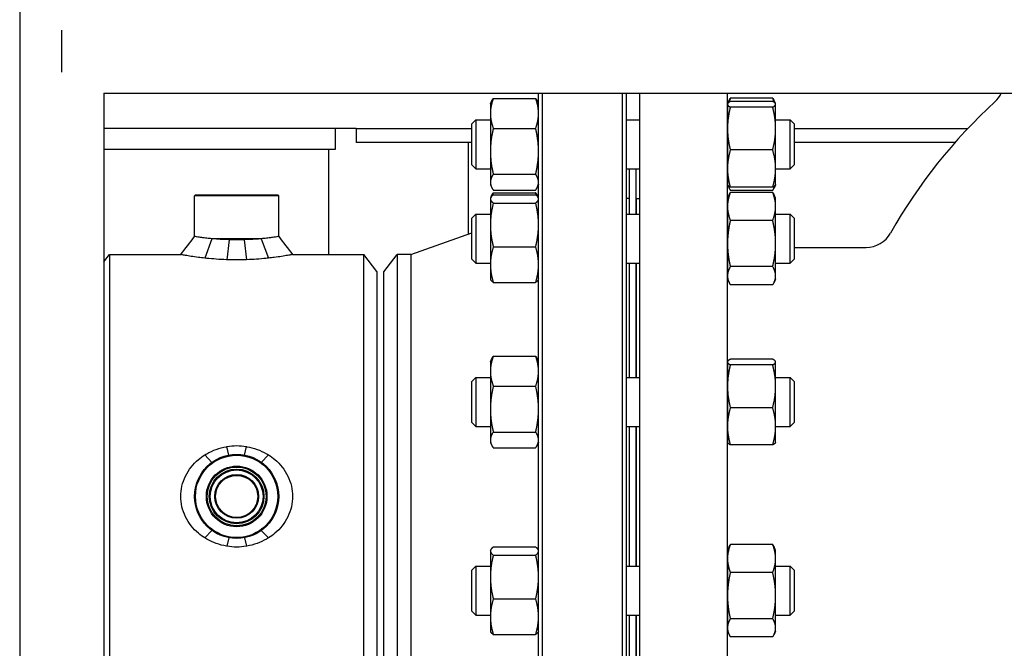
# Model space of a CAD drawing. Header units: inches. Extents: x 24 to 1128, y -58 to 748.
# Tile 585 of 656: x 905 to 922, y 343 to 354. Entities that reach past the tile are written whole.
import ezdxf

# ---------------------------------------------------------------- set-up
doc = ezdxf.new("R2010")
doc.units = ezdxf.units.IN
doc.header["$LTSCALE"] = 32
doc.header["$MEASUREMENT"] = 0
doc.layers.add('Visible (ANSI)', color=7, linetype='Continuous', lineweight=30)

msp = doc.modelspace()

# ---------------------------------------------------------------- linework, layer by layer
at = {"layer": 'Visible (ANSI)'}
for p, q in [((904.56584, 369.85867), (904.56584, 334.10867)), ((905.31584, 352.98367), (905.31584, 353.73367)), ((906.06584, 352.60867), (906.06584, 334.10867)), ((906.06584, 352.60867), (940.56584, 352.60867)), ((913.01371, 352.51712), (913.76897, 352.51712)), ((913.82084, 338.10867), (913.82084, 352.60867)), ((913.88334, 352.60867), (913.88334, 338.10867)), ((915.31834, 338.10867), (915.31834, 352.60867)), ((915.38084, 352.60867), (915.38084, 338.10867)), ((915.62584, 338.10867), (915.62584, 352.60867)), ((917.18584, 352.60867), (917.18584, 338.10867)), ((917.99797, 352.5238), (917.24271, 352.5238)), ((912.96184, 352.41869), (912.98319, 352.46447)), ((912.96184, 352.41869), (912.96184, 352.24988)), ((913.82084, 352.41869), (913.79949, 352.46447)), ((917.19084, 352.41869), (917.19333, 352.42402)), ((917.19084, 352.41869), (917.19084, 352.41339)), ((917.19084, 352.41339), (917.19084, 351.98111)), ((917.19333, 352.42402), (917.21991, 352.48103)), ((917.99797, 352.46368), (917.24271, 352.46368)), ((917.99797, 352.36311), (917.24271, 352.36311)), ((918.04735, 352.42402), (918.02077, 352.48103)), ((918.04984, 352.41869), (918.04735, 352.42402)), ((918.04984, 352.41339), (918.04984, 352.41869)), ((918.04984, 351.98111), (918.04984, 352.41339)), ((912.63084, 352.06427), (912.70376, 352.13719)), ((912.70376, 352.13719), (912.70376, 351.26219)), ((912.70376, 352.13719), (912.96184, 352.13719)), ((912.96184, 352.24988), (912.96184, 351.57392)), ((915.38084, 352.13719), (915.62584, 352.13719)), ((917.18584, 352.13719), (917.19084, 352.13719)), ((918.04984, 352.13719), (918.30792, 352.13719)), ((918.30792, 351.26219), (918.30792, 352.13719)), ((918.38084, 352.06427), (918.30792, 352.13719)), ((910.19084, 351.98367), (906.06584, 351.98367)), ((910.19084, 351.98367), (910.19084, 351.60867)), ((910.56584, 351.98367), (910.19084, 351.98367)), ((910.56584, 351.98367), (910.56584, 351.73367)), ((910.56584, 351.98367), (912.63084, 351.98367)), ((912.63084, 351.3351), (912.63084, 352.06427)), ((913.01371, 351.98264), (913.76897, 351.98264)), ((917.19084, 351.98111), (917.19084, 351.26741)), ((918.04984, 351.26741), (918.04984, 351.98111)), ((918.38084, 352.06427), (918.38084, 351.3351)), ((918.38084, 351.98367), (921.47864, 351.98367)), ((912.63084, 351.73367), (910.56584, 351.73367)), ((912.56584, 351.73367), (912.56584, 350.10031)), ((921.25033, 351.73367), (918.38084, 351.73367)), ((910.19084, 351.60867), (906.06584, 351.60867)), ((910.07584, 351.60867), (910.07584, 349.73367)), ((912.96184, 351.57392), (912.96184, 351.02373)), ((917.99797, 351.59912), (917.24271, 351.59912)), ((912.63084, 351.3351), (912.70376, 351.26219)), ((912.70376, 351.26219), (912.96184, 351.26219)), ((915.38084, 351.26219), (915.62584, 351.26219)), ((915.44084, 350.45486), (915.44084, 351.26219)), ((915.56084, 350.45486), (915.56084, 351.26219)), ((917.18584, 351.26219), (917.19084, 351.26219)), ((917.19084, 351.26741), (917.19084, 350.98069)), ((918.04984, 350.98069), (918.04984, 351.26741)), ((918.04984, 351.26219), (918.30792, 351.26219)), ((918.38084, 351.3351), (918.30792, 351.26219)), ((913.01371, 351.16521), (913.76897, 351.16521)), ((912.96184, 351.02373), (912.96184, 350.98069)), ((912.96184, 350.98069), (912.98319, 350.9349)), ((913.82084, 350.98069), (913.79949, 350.9349)), ((917.19084, 350.98069), (917.19333, 350.97535)), ((917.19333, 350.97535), (917.21991, 350.91835)), ((917.99797, 350.9357), (917.24271, 350.9357)), ((918.04735, 350.97535), (918.02077, 350.91835)), ((918.04984, 350.98069), (918.04735, 350.97535)), ((907.70146, 350.79617), (907.68584, 350.78054)), ((909.18584, 350.78054), (907.68584, 350.78054)), ((907.68584, 350.05491), (907.68584, 350.78054)), ((907.70146, 350.79617), (909.17021, 350.79617)), ((909.17021, 350.79617), (909.18584, 350.78054)), ((909.18584, 350.05491), (909.18584, 350.78054)), ((912.96184, 350.73636), (912.96709, 350.74762)), ((912.96184, 350.73636), (912.96184, 350.72528)), ((912.96709, 350.74762), (912.98319, 350.78215)), ((913.01371, 350.88226), (913.76897, 350.88226)), ((913.01371, 350.83479), (913.76897, 350.83479)), ((913.01371, 350.79789), (913.76897, 350.79789)), ((913.81549, 350.74782), (913.79949, 350.78215)), ((913.82084, 350.73636), (913.81559, 350.74762)), ((915.44084, 350.73117), (915.38084, 350.73117)), ((915.56584, 350.45486), (915.56584, 350.73117)), ((915.56584, 350.73117), (915.62584, 350.73117)), ((917.19084, 350.73636), (917.21991, 350.7987)), ((917.19084, 350.73636), (917.19084, 350.5919)), ((917.99797, 350.87557), (917.24271, 350.87557)), ((917.99797, 350.84148), (917.24271, 350.84148)), ((918.04984, 350.73636), (918.02077, 350.7987)), ((918.04984, 350.5919), (918.04984, 350.73636)), ((912.96184, 350.72528), (912.96184, 350.26241)), ((913.01371, 350.65267), (913.76897, 350.65267)), ((915.56084, 350.61117), (915.56584, 350.61117)), ((917.19084, 350.5919), (917.19084, 349.93027)), ((918.04984, 349.93027), (918.04984, 350.5919)), ((912.63084, 350.38195), (912.70376, 350.45486)), ((912.63084, 349.65278), (912.63084, 350.38195)), ((912.70376, 350.45486), (912.70376, 349.57986)), ((912.70376, 350.45486), (912.96184, 350.45486)), ((915.38084, 350.45486), (915.62584, 350.45486)), ((917.18584, 350.45486), (917.19084, 350.45486)), ((918.04984, 350.45486), (918.30792, 350.45486)), ((918.30792, 349.57986), (918.30792, 350.45486)), ((918.38084, 350.38195), (918.30792, 350.45486)), ((918.38084, 350.38195), (918.38084, 349.65278)), ((912.96184, 350.26241), (912.96184, 349.55449)), ((917.99797, 350.34233), (917.24271, 350.34233)), ((911.54084, 349.73617), (912.63084, 350.12341)), ((907.99601, 350.01492), (907.8686, 349.66957)), ((908.87567, 350.01492), (907.99601, 350.01492)), ((908.2995, 349.99851), (908.25816, 349.64141)), ((908.57217, 349.99851), (908.61352, 349.64141)), ((908.87567, 350.01492), (909.00308, 349.66957)), ((913.01371, 349.87214), (913.76897, 349.87214)), ((917.19084, 349.93027), (917.19084, 349.35573)), ((918.04984, 349.35573), (918.04984, 349.93027)), ((918.38084, 349.86117), (919.66408, 349.86117)), ((906.06584, 349.60109), (906.16757, 349.73367)), ((906.16757, 349.73367), (906.16757, 341.10867)), ((906.16757, 349.73367), (907.43871, 349.73367)), ((909.43297, 349.73367), (910.70411, 349.73367)), ((910.70411, 341.10867), (910.70411, 349.73367)), ((910.93584, 349.43167), (910.70411, 349.73367)), ((911.06084, 349.42367), (911.30063, 349.73617)), ((911.30063, 349.73617), (911.30063, 341.10617)), ((911.54084, 349.73617), (911.30063, 349.73617)), ((911.54084, 349.73617), (911.54084, 341.10617)), ((912.63084, 349.65278), (912.70376, 349.57986)), ((912.70376, 349.57986), (912.96184, 349.57986)), ((912.96184, 349.55449), (912.96184, 349.29836)), ((915.38084, 349.57986), (915.62584, 349.57986)), ((915.44084, 347.54099), (915.44084, 349.57986)), ((915.56084, 347.54099), (915.56084, 349.57986)), ((915.56584, 347.54099), (915.56584, 349.57986)), ((917.18584, 349.57986), (917.19084, 349.57986)), ((917.99797, 349.51821), (917.24271, 349.51821)), ((918.04984, 349.57986), (918.30792, 349.57986)), ((918.38084, 349.65278), (918.30792, 349.57986)), ((910.93584, 349.43167), (910.93584, 341.41067)), ((911.06084, 341.41867), (911.06084, 349.42367)), ((917.19084, 349.35573), (917.19084, 349.29836)), ((918.04984, 349.29836), (918.04984, 349.35573)), ((912.96184, 349.29836), (912.96709, 349.28711)), ((913.01371, 349.23684), (913.76897, 349.23684)), ((913.82084, 349.29836), (913.81559, 349.28711)), ((917.19084, 349.29836), (917.21991, 349.23602)), ((917.99797, 349.19325), (917.24271, 349.19325)), ((918.04984, 349.29836), (918.02077, 349.23602)), ((912.96184, 347.82249), (912.98319, 347.86828)), ((912.96184, 347.82249), (912.96184, 347.65368)), ((913.01371, 347.92092), (913.76897, 347.92092)), ((913.82084, 347.82249), (913.79949, 347.86828)), ((917.19084, 347.82249), (917.19333, 347.82783)), ((917.19084, 347.82249), (917.19084, 347.8172)), ((917.19084, 347.8172), (917.19084, 347.38492)), ((917.99797, 347.86748), (917.24271, 347.86748)), ((917.99797, 347.76692), (917.24271, 347.76692)), ((918.04984, 347.82249), (918.04735, 347.82783)), ((918.04984, 347.8172), (918.04984, 347.82249)), ((918.04984, 347.38492), (918.04984, 347.8172)), ((912.96184, 347.65368), (912.96184, 346.97773)), ((912.63084, 347.46808), (912.70376, 347.54099)), ((912.63084, 346.73891), (912.63084, 347.46808)), ((912.70376, 347.54099), (912.70376, 346.66599)), ((912.70376, 347.54099), (912.96184, 347.54099)), ((915.38084, 347.54099), (915.62584, 347.54099)), ((917.18584, 347.54099), (917.19084, 347.54099)), ((918.04984, 347.54099), (918.30792, 347.54099)), ((918.30792, 346.66599), (918.30792, 347.54099)), ((918.38084, 347.46808), (918.30792, 347.54099)), ((918.38084, 347.46808), (918.38084, 346.73891)), ((913.01371, 347.38644), (913.76897, 347.38644)), ((917.19084, 347.38492), (917.19084, 346.67122)), ((918.04984, 346.67122), (918.04984, 347.38492)), ((912.96184, 346.97773), (912.96184, 346.42754)), ((917.99797, 347.00293), (917.24271, 347.00293)), ((912.63084, 346.73891), (912.70376, 346.66599)), ((918.38084, 346.73891), (918.30792, 346.66599)), ((912.70376, 346.66599), (912.96184, 346.66599)), ((913.01371, 346.56901), (913.76897, 346.56901)), ((915.38084, 346.66599), (915.62584, 346.66599)), ((915.44084, 344.17635), (915.44084, 346.66599)), ((915.56084, 344.17635), (915.56084, 346.66599)), ((915.56584, 344.17635), (915.56584, 346.66599)), ((917.18584, 346.66599), (917.19084, 346.66599)), ((917.19084, 346.67122), (917.19084, 346.38449)), ((918.04984, 346.38449), (918.04984, 346.67122)), ((918.04984, 346.66599), (918.30792, 346.66599)), ((912.96184, 346.42754), (912.96184, 346.38449)), ((912.96184, 346.38449), (912.98319, 346.33871)), ((913.82084, 346.38449), (913.79949, 346.33871)), ((917.19084, 346.38449), (917.19333, 346.37916)), ((918.04984, 346.38449), (918.04735, 346.37916)), ((908.29563, 346.15795), (908.25816, 346.30842)), ((908.57605, 346.15795), (908.61352, 346.30842)), ((913.01371, 346.28606), (913.76897, 346.28606)), ((917.99797, 346.3395), (917.24271, 346.3395)), ((907.99601, 346.02867), (907.86888, 346.16214)), ((908.87567, 346.02867), (909.0028, 346.16214)), ((907.99601, 344.81367), (907.8686, 344.68038)), ((908.87567, 344.81367), (909.00308, 344.68038)), ((908.29554, 344.68441), (908.25816, 344.53392)), ((908.57614, 344.68441), (908.61352, 344.53392)), ((912.96184, 344.45785), (912.96709, 344.4691)), ((912.96184, 344.45785), (912.96184, 344.44676)), ((912.96184, 344.44676), (912.96184, 343.98389)), ((913.01371, 344.51937), (913.76897, 344.51937)), ((913.82084, 344.45785), (913.81559, 344.4691)), ((917.19084, 344.45785), (917.21991, 344.52019)), ((917.19084, 344.45785), (917.19084, 344.31339)), ((917.99797, 344.56296), (917.24271, 344.56296)), ((918.04984, 344.45785), (918.02077, 344.52019)), ((918.04984, 344.31339), (918.04984, 344.45785)), ((913.01371, 344.37415), (913.76897, 344.37415)), ((917.19084, 344.31339), (917.19084, 343.65175)), ((918.04984, 343.65175), (918.04984, 344.31339)), ((912.63084, 344.10343), (912.70376, 344.17635)), ((912.63084, 343.37426), (912.63084, 344.10343)), ((912.70376, 344.17635), (912.70376, 343.30135)), ((912.70376, 344.17635), (912.96184, 344.17635)), ((915.38084, 344.17635), (915.62584, 344.17635)), ((917.18584, 344.17635), (917.19084, 344.17635)), ((917.99797, 344.06381), (917.24271, 344.06381)), ((918.04984, 344.17635), (918.30792, 344.17635)), ((918.30792, 343.30135), (918.30792, 344.17635)), ((918.38084, 344.10343), (918.30792, 344.17635)), ((918.38084, 344.10343), (918.38084, 343.37426)), ((912.96184, 343.98389), (912.96184, 343.27597)), ((913.01371, 343.59363), (913.76897, 343.59363)), ((917.19084, 343.65175), (917.19084, 343.07721)), ((918.04984, 343.07721), (918.04984, 343.65175)), ((912.63084, 343.37426), (912.70376, 343.30135)), ((918.38084, 343.37426), (918.30792, 343.30135)), ((912.70376, 343.30135), (912.96184, 343.30135)), ((912.96184, 343.27597), (912.96184, 343.01985)), ((915.38084, 343.30135), (915.62584, 343.30135)), ((915.44084, 341.26248), (915.44084, 343.30135)), ((915.56084, 341.26248), (915.56084, 343.30135)), ((915.56584, 341.26248), (915.56584, 343.30135)), ((917.18584, 343.30135), (917.19084, 343.30135)), ((917.99797, 343.23969), (917.24271, 343.23969)), ((918.04984, 343.30135), (918.30792, 343.30135)), ((912.96184, 343.01985), (912.96709, 343.00859)), ((913.82084, 343.01985), (913.81559, 343.00859)), ((917.19084, 343.07721), (917.19084, 343.01985)), ((917.19084, 343.01985), (917.21991, 342.95751)), ((918.04984, 343.01985), (918.02077, 342.95751)), ((918.04984, 343.01985), (918.04984, 343.07721)), ((913.01371, 342.95832), (913.76897, 342.95832)), ((917.99797, 342.91473), (917.24271, 342.91473))]:
    msp.add_line(p, q, dxfattribs=at)
for radius in [0.75, 0.73438, 0.54063, 0.52432, 0.48748, 0.47117, 0.39063, 0.375]:
    msp.add_circle((908.43584, 345.42117), radius, dxfattribs=at)
for centre, radius, start, end in [((921.62584, 352.82956), 0.5, 312.497008, 333.782643), ((928.41366, 345.42117), 9.54783, 132.497008, 150.551), ((913.44584, 350.81091), 0.375, 350.315404, 0), ((919.66408, 350.36117), 0.5, 270, 330.551)]:
    msp.add_arc(centre, radius, start, end, dxfattribs=at)
for points, weights in [([(913.01371, 352.51712), (912.96184, 352.3739), (912.96184, 352.24988)], [1, 1.0379548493, 1]), ([(912.98319, 352.46447), (912.99496, 352.48972), (913.01371, 352.51712)], [1.01733426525, 1.01339325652, 1]), ([(913.76897, 352.51712), (913.78772, 352.48972), (913.79949, 352.46447)], [1, 1.01339325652, 1.01733426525]), ([(913.82084, 352.24988), (913.82084, 352.3739), (913.76897, 352.51712)], [1, 1.0379548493, 1]), ([(917.24271, 352.5238), (917.22761, 352.48487), (917.21706, 352.44851)], [1, 1.01076049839, 1.01541962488]), ([(917.21991, 352.48103), (917.22958, 352.50177), (917.24271, 352.5238)], [1.01408417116, 1.00934096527, 1]), ([(918.02362, 352.44851), (918.01307, 352.48487), (917.99797, 352.5238)], [1.01541962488, 1.01076049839, 1]), ([(917.99797, 352.5238), (918.0111, 352.50177), (918.02077, 352.48103)], [1, 1.00934096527, 1.01408417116]), ([(917.24271, 352.46368), (917.19084, 352.43673), (917.19084, 352.41339)], [1, 1.0379548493, 1]), ([(917.19084, 352.41339), (917.19084, 352.39006), (917.24271, 352.36311)], [1, 1.0379548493, 1]), ([(917.24271, 352.36311), (917.19084, 352.1584), (917.19084, 351.98111)], [1, 1.0379548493, 1]), ([(918.04984, 352.41339), (918.04984, 352.43673), (917.99797, 352.46368)], [1, 1.0379548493, 1]), ([(917.99797, 352.36311), (918.04984, 352.39006), (918.04984, 352.41339)], [1, 1.0379548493, 1]), ([(918.04984, 351.98111), (918.04984, 352.1584), (917.99797, 352.36311)], [1, 1.0379548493, 1]), ([(912.96184, 352.24988), (912.96184, 352.12585), (913.01371, 351.98264)], [1, 1.0379548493, 1]), ([(913.76897, 351.98264), (913.82084, 352.12585), (913.82084, 352.24988)], [1, 1.0379548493, 1]), ([(913.01371, 351.98264), (912.96184, 351.76361), (912.96184, 351.57392)], [1, 1.0379548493, 1]), ([(913.82084, 351.57392), (913.82084, 351.76361), (913.76897, 351.98264)], [1, 1.0379548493, 1]), ([(917.19084, 351.98111), (917.19084, 351.80383), (917.24271, 351.59912)], [1, 1.0379548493, 1]), ([(917.99797, 351.59912), (918.04984, 351.80383), (918.04984, 351.98111)], [1, 1.0379548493, 1]), ([(912.96184, 351.57392), (912.96184, 351.38424), (913.01371, 351.16521)], [1, 1.0379548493, 1]), ([(913.76897, 351.16521), (913.82084, 351.38424), (913.82084, 351.57392)], [1, 1.0379548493, 1]), ([(917.24271, 351.59912), (917.19084, 351.42136), (917.19084, 351.26741)], [1, 1.0379548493, 1]), ([(918.04984, 351.26741), (918.04984, 351.42136), (917.99797, 351.59912)], [1, 1.0379548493, 1]), ([(917.19084, 351.26741), (917.19084, 351.11346), (917.24271, 350.9357)], [1, 1.0379548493, 1]), ([(917.99797, 350.9357), (918.04984, 351.11346), (918.04984, 351.26741)], [1, 1.0379548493, 1]), ([(913.01371, 351.16521), (912.96184, 351.08939), (912.96184, 351.02373)], [1, 1.0379548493, 1]), ([(913.82084, 351.02373), (913.82084, 351.08939), (913.76897, 351.16521)], [1, 1.0379548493, 1]), ([(912.96184, 351.02373), (912.96184, 350.95807), (913.01371, 350.88226)], [1, 1.0379548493, 1]), ([(913.76897, 350.88226), (913.82084, 350.95807), (913.82084, 351.02373)], [1, 1.0379548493, 1]), ([(917.24271, 350.9357), (917.20194, 350.95688), (917.19333, 350.97535)], [1, 1.02958951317, 1.01304319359]), ([(917.20267, 350.96265), (917.21536, 350.92148), (917.24271, 350.87557)], [1.01895290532, 1.01965956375, 1]), ([(918.04735, 350.97535), (918.03874, 350.95688), (917.99797, 350.9357)], [1.01304319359, 1.02958951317, 1]), ([(917.99797, 350.87557), (918.02532, 350.92148), (918.03801, 350.96265)], [1, 1.01965956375, 1.01895290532]), ([(913.01371, 350.79789), (912.96184, 350.75898), (912.96184, 350.72528)], [1, 1.0379548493, 1]), ([(912.98319, 350.78215), (912.99496, 350.80739), (913.01371, 350.83479)], [1.01733426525, 1.01339325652, 1]), ([(913.01371, 350.83479), (913.00432, 350.80889), (912.99672, 350.78412)], [1, 1.00665836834, 1.01098059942]), ([(913.78596, 350.78412), (913.77835, 350.80889), (913.76897, 350.83479)], [1.01098059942, 1.00665836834, 1]), ([(913.76897, 350.83479), (913.78772, 350.80739), (913.79949, 350.78215)], [1, 1.01339325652, 1.01733426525]), ([(913.82084, 350.72528), (913.82084, 350.75898), (913.76897, 350.79789)], [1, 1.0379548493, 1]), ([(917.24271, 350.84148), (917.19084, 350.70773), (917.19084, 350.5919)], [1, 1.0379548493, 1]), ([(917.21991, 350.7987), (917.22958, 350.81944), (917.24271, 350.84148)], [1.01408417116, 1.00934096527, 1]), ([(918.04984, 350.5919), (918.04984, 350.70773), (917.99797, 350.84148)], [1, 1.0379548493, 1]), ([(917.99797, 350.84148), (918.0111, 350.81944), (918.02077, 350.7987)], [1, 1.00934096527, 1.01408417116]), ([(912.96184, 350.72528), (912.96184, 350.69158), (913.01371, 350.65267)], [1, 1.0379548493, 1]), ([(913.01371, 350.65267), (912.96184, 350.44353), (912.96184, 350.26241)], [1, 1.0379548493, 1]), ([(913.76897, 350.65267), (913.82084, 350.69158), (913.82084, 350.72528)], [1, 1.0379548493, 1]), ([(913.82084, 350.26241), (913.82084, 350.44353), (913.76897, 350.65267)], [1, 1.0379548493, 1]), ([(917.19084, 350.5919), (917.19084, 350.47608), (917.24271, 350.34233)], [1, 1.0379548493, 1]), ([(917.99797, 350.34233), (918.04984, 350.47608), (918.04984, 350.5919)], [1, 1.0379548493, 1]), ([(912.96184, 350.26241), (912.96184, 350.08128), (913.01371, 349.87214)], [1, 1.0379548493, 1]), ([(913.76897, 349.87214), (913.82084, 350.08128), (913.82084, 350.26241)], [1, 1.0379548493, 1]), ([(917.24271, 350.34233), (917.19084, 350.12151), (917.19084, 349.93027)], [1, 1.0379548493, 1]), ([(918.04984, 349.93027), (918.04984, 350.12151), (917.99797, 350.34233)], [1, 1.0379548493, 1]), ([(913.01371, 349.87214), (912.96184, 349.70191), (912.96184, 349.55449)], [1, 1.0379548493, 1]), ([(913.82084, 349.55449), (913.82084, 349.70191), (913.76897, 349.87214)], [1, 1.0379548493, 1]), ([(917.19084, 349.93027), (917.19084, 349.73903), (917.24271, 349.51821)], [1, 1.0379548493, 1]), ([(917.99797, 349.51821), (918.04984, 349.73903), (918.04984, 349.93027)], [1, 1.0379548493, 1]), ([(912.96184, 349.55449), (912.96184, 349.40707), (913.01371, 349.23684)], [1, 1.0379548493, 1]), ([(913.76897, 349.23684), (913.82084, 349.40707), (913.82084, 349.55449)], [1, 1.0379548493, 1]), ([(917.24271, 349.51821), (917.19084, 349.43114), (917.19084, 349.35573)], [1, 1.0379548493, 1]), ([(918.04984, 349.35573), (918.04984, 349.43114), (917.99797, 349.51821)], [1, 1.0379548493, 1]), ([(917.19084, 349.35573), (917.19084, 349.28032), (917.24271, 349.19325)], [1, 1.0379548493, 1]), ([(917.99797, 349.19325), (918.04984, 349.28032), (918.04984, 349.35573)], [1, 1.0379548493, 1]), ([(913.01371, 349.23684), (912.97806, 349.26358), (912.96709, 349.28711)], [1, 1.02578038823, 1.01653872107]), ([(913.81559, 349.28711), (913.80462, 349.26358), (913.76897, 349.23684)], [1.01653872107, 1.02578038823, 1]), ([(913.01371, 347.92092), (912.96184, 347.77771), (912.96184, 347.65368)], [1, 1.0379548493, 1]), ([(912.98319, 347.86828), (912.99496, 347.89352), (913.01371, 347.92092)], [1.01733426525, 1.01339325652, 1]), ([(913.76897, 347.92092), (913.78772, 347.89352), (913.79949, 347.86828)], [1, 1.01339325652, 1.01733426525]), ([(913.82084, 347.65368), (913.82084, 347.77771), (913.76897, 347.92092)], [1, 1.0379548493, 1]), ([(917.24271, 347.86748), (917.19084, 347.84054), (917.19084, 347.8172)], [1, 1.0379548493, 1]), ([(917.19084, 347.8172), (917.19084, 347.79386), (917.24271, 347.76692)], [1, 1.0379548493, 1]), ([(917.24271, 347.76692), (917.19084, 347.56221), (917.19084, 347.38492)], [1, 1.0379548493, 1]), ([(918.04984, 347.8172), (918.04984, 347.84054), (917.99797, 347.86748)], [1, 1.0379548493, 1]), ([(917.99797, 347.76692), (918.04984, 347.79386), (918.04984, 347.8172)], [1, 1.0379548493, 1]), ([(918.04984, 347.38492), (918.04984, 347.56221), (917.99797, 347.76692)], [1, 1.0379548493, 1]), ([(912.96184, 347.65368), (912.96184, 347.52966), (913.01371, 347.38644)], [1, 1.0379548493, 1]), ([(913.76897, 347.38644), (913.82084, 347.52966), (913.82084, 347.65368)], [1, 1.0379548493, 1]), ([(913.01371, 347.38644), (912.96184, 347.16741), (912.96184, 346.97773)], [1, 1.0379548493, 1]), ([(913.82084, 346.97773), (913.82084, 347.16741), (913.76897, 347.38644)], [1, 1.0379548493, 1]), ([(917.19084, 347.38492), (917.19084, 347.20764), (917.24271, 347.00293)], [1, 1.0379548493, 1]), ([(917.99797, 347.00293), (918.04984, 347.20764), (918.04984, 347.38492)], [1, 1.0379548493, 1]), ([(912.96184, 346.97773), (912.96184, 346.78804), (913.01371, 346.56901)], [1, 1.0379548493, 1]), ([(913.76897, 346.56901), (913.82084, 346.78804), (913.82084, 346.97773)], [1, 1.0379548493, 1]), ([(917.24271, 347.00293), (917.19084, 346.82516), (917.19084, 346.67122)], [1, 1.0379548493, 1]), ([(918.04984, 346.67122), (918.04984, 346.82516), (917.99797, 347.00293)], [1, 1.0379548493, 1]), ([(913.01371, 346.56901), (912.96184, 346.4932), (912.96184, 346.42754)], [1, 1.0379548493, 1]), ([(913.82084, 346.42754), (913.82084, 346.4932), (913.76897, 346.56901)], [1, 1.0379548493, 1]), ([(917.19084, 346.67122), (917.19084, 346.51727), (917.24271, 346.3395)], [1, 1.0379548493, 1]), ([(917.99797, 346.3395), (918.04984, 346.51727), (918.04984, 346.67122)], [1, 1.0379548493, 1]), ([(912.96184, 346.42754), (912.96184, 346.36188), (913.01371, 346.28606)], [1, 1.0379548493, 1]), ([(913.76897, 346.28606), (913.82084, 346.36188), (913.82084, 346.42754)], [1, 1.0379548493, 1]), ([(917.24271, 346.3395), (917.20194, 346.36068), (917.19333, 346.37916)], [1, 1.02958951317, 1.01304319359]), ([(918.04735, 346.37916), (918.03874, 346.36068), (917.99797, 346.3395)], [1.01304319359, 1.02958951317, 1]), ([(913.01371, 344.51937), (912.96184, 344.48046), (912.96184, 344.44676)], [1, 1.0379548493, 1]), ([(912.96184, 344.44676), (912.96184, 344.41306), (913.01371, 344.37415)], [1, 1.0379548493, 1]), ([(913.82084, 344.44676), (913.82084, 344.48046), (913.76897, 344.51937)], [1, 1.0379548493, 1]), ([(913.76897, 344.37415), (913.82084, 344.41306), (913.82084, 344.44676)], [1, 1.0379548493, 1]), ([(917.24271, 344.56296), (917.19084, 344.42921), (917.19084, 344.31339)], [1, 1.0379548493, 1]), ([(917.21991, 344.52019), (917.22958, 344.54092), (917.24271, 344.56296)], [1.01408417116, 1.00934096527, 1]), ([(918.04984, 344.31339), (918.04984, 344.42921), (917.99797, 344.56296)], [1, 1.0379548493, 1]), ([(917.99797, 344.56296), (918.0111, 344.54092), (918.02077, 344.52019)], [1, 1.00934096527, 1.01408417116]), ([(913.01371, 344.37415), (912.96184, 344.16501), (912.96184, 343.98389)], [1, 1.0379548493, 1]), ([(913.82084, 343.98389), (913.82084, 344.16501), (913.76897, 344.37415)], [1, 1.0379548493, 1]), ([(917.19084, 344.31339), (917.19084, 344.19756), (917.24271, 344.06381)], [1, 1.0379548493, 1]), ([(917.99797, 344.06381), (918.04984, 344.19756), (918.04984, 344.31339)], [1, 1.0379548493, 1]), ([(917.24271, 344.06381), (917.19084, 343.84299), (917.19084, 343.65175)], [1, 1.0379548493, 1]), ([(918.04984, 343.65175), (918.04984, 343.84299), (917.99797, 344.06381)], [1, 1.0379548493, 1]), ([(912.96184, 343.98389), (912.96184, 343.80277), (913.01371, 343.59363)], [1, 1.0379548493, 1]), ([(913.76897, 343.59363), (913.82084, 343.80277), (913.82084, 343.98389)], [1, 1.0379548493, 1]), ([(913.01371, 343.59363), (912.96184, 343.4234), (912.96184, 343.27597)], [1, 1.0379548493, 1]), ([(913.82084, 343.27597), (913.82084, 343.4234), (913.76897, 343.59363)], [1, 1.0379548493, 1]), ([(917.19084, 343.65175), (917.19084, 343.46052), (917.24271, 343.23969)], [1, 1.0379548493, 1]), ([(917.99797, 343.23969), (918.04984, 343.46052), (918.04984, 343.65175)], [1, 1.0379548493, 1]), ([(912.96184, 343.27597), (912.96184, 343.12855), (913.01371, 342.95832)], [1, 1.0379548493, 1]), ([(913.76897, 342.95832), (913.82084, 343.12855), (913.82084, 343.27597)], [1, 1.0379548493, 1]), ([(917.24271, 343.23969), (917.19084, 343.15262), (917.19084, 343.07721)], [1, 1.0379548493, 1]), ([(918.04984, 343.07721), (918.04984, 343.15262), (917.99797, 343.23969)], [1, 1.0379548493, 1]), ([(913.01371, 342.95832), (912.97806, 342.98506), (912.96709, 343.00859)], [1, 1.02578038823, 1.01653872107]), ([(913.81559, 343.00859), (913.80462, 342.98506), (913.76897, 342.95832)], [1.01653872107, 1.02578038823, 1]), ([(917.19084, 343.07721), (917.19084, 343.0018), (917.24271, 342.91473)], [1, 1.0379548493, 1]), ([(917.99797, 342.91473), (918.04984, 343.0018), (918.04984, 343.07721)], [1, 1.0379548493, 1])]:
    msp.add_rational_spline(points, weights, degree=2, dxfattribs=at)
for points in [[(907.43871, 349.73367), (907.52107, 349.84076), (907.60348, 349.94782), (907.68584, 350.05491)], [(909.18584, 350.05491), (909.2682, 349.94782), (909.3506, 349.84076), (909.43297, 349.73367)]]:
    msp.add_open_spline(points, degree=3, dxfattribs=at)
for points, knots in [([(907.99601, 350.01492), (907.96326, 350.01805), (907.93292, 350.02131), (907.87226, 350.0283), (907.84105, 350.03226), (907.786, 350.03968), (907.76217, 350.04313), (907.72388, 350.04887), (907.70938, 350.05115), (907.69036, 350.05417), (907.68584, 350.05491), (907.68584, 350.05491)], [1.14151861, 1.14151861, 1.14151861, 1.14151861, 1.43791453, 1.43791453, 1.79738463, 1.79738463, 2.15685474, 2.15685474, 2.51632484, 2.51632484, 2.87579495, 2.87579495, 2.87579495, 2.87579495]), ([(909.18584, 350.05491), (909.18584, 350.05491), (909.18132, 350.05417), (909.16229, 350.05115), (909.1478, 350.04887), (909.1095, 350.04313), (909.08567, 350.03968), (909.03063, 350.03226), (908.99942, 350.0283), (908.93875, 350.02131), (908.90841, 350.01805), (908.87567, 350.01492)], [8.62738484, 8.62738484, 8.62738484, 8.62738484, 8.98685495, 8.98685495, 9.34632505, 9.34632505, 9.70579515, 9.70579515, 10.06526526, 10.06526526, 10.36166118, 10.36166118, 10.36166118, 10.36166118]), ([(908.2995, 349.99851), (908.29634, 349.99859), (908.29319, 349.99867), (908.24086, 350.00011), (908.19172, 350.00216), (908.09686, 350.00735), (908.05108, 350.0105), (908.00423, 350.01425), (908.00011, 350.01458), (907.99601, 350.01492)], [6.174962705, 6.174962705, 6.174962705, 6.174962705, 6.198184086, 6.198184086, 6.559650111, 6.559650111, 6.921116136, 6.921116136, 6.956288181, 6.956288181, 6.956288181, 6.956288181]), ([(908.57217, 349.99851), (908.52614, 349.99733), (908.48019, 349.99676), (908.39145, 349.99676), (908.34551, 349.99733), (908.2995, 349.99851)], [5.498762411, 5.498762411, 5.498762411, 5.498762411, 5.836718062, 5.836718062, 6.174962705, 6.174962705, 6.174962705, 6.174962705]), ([(908.87567, 350.01492), (908.86916, 350.01438), (908.86257, 350.01385), (908.81377, 350.01001), (908.76866, 350.00697), (908.67535, 350.00195), (908.62708, 349.99998), (908.57661, 349.99862), (908.57439, 349.99856), (908.57217, 349.99851)], [4.71804691, 4.71804691, 4.71804691, 4.71804691, 4.774029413, 4.774029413, 5.128258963, 5.128258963, 5.482488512, 5.482488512, 5.498762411, 5.498762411, 5.498762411, 5.498762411]), ([(907.8686, 349.66957), (907.82739, 349.67408), (907.78871, 349.67879), (907.70737, 349.68945), (907.66359, 349.69579), (907.58547, 349.70787), (907.55113, 349.7136), (907.4954, 349.72324), (907.47396, 349.72714), (907.44561, 349.73236), (907.43871, 349.73367), (907.43871, 349.73367)], [8.73925705, 8.73925705, 8.73925705, 8.73925705, 9.09596473, 9.09596473, 9.5572129, 9.5572129, 10.01846107, 10.01846107, 10.47970924, 10.47970924, 10.94095741, 10.94095741, 10.94095741, 10.94095741]), ([(909.43297, 349.73367), (909.43297, 349.73367), (909.4257, 349.73229), (909.39595, 349.72682), (909.37347, 349.72273), (909.31513, 349.71269), (909.27922, 349.70674), (909.19761, 349.69424), (909.15192, 349.68772), (909.0727, 349.67755), (909.03887, 349.67349), (909.00308, 349.66957)], [3.64734943, 3.64734943, 3.64734943, 3.64734943, 4.12072251, 4.12072251, 4.5940956, 4.5940956, 5.06746868, 5.06746868, 5.54084176, 5.54084176, 5.85142641, 5.85142641, 5.85142641, 5.85142641]), ([(908.25816, 349.64141), (908.25679, 349.64146), (908.25541, 349.64151), (908.19268, 349.64373), (908.13129, 349.64703), (908.01259, 349.65543), (907.95519, 349.66052), (907.8904, 349.66721), (907.87941, 349.66838), (907.8686, 349.66957)], [7.7349549, 7.7349549, 7.7349549, 7.7349549, 7.74501533, 7.74501533, 8.1953318, 8.1953318, 8.64564826, 8.64564826, 8.73925705, 8.73925705, 8.73925705, 8.73925705]), ([(908.61352, 349.64141), (908.61242, 349.64136), (908.61133, 349.64132), (908.55172, 349.63886), (908.49283, 349.63767), (908.43584, 349.63767), (908.37885, 349.63767), (908.31996, 349.63886), (908.26035, 349.64132), (908.25925, 349.64136), (908.25816, 349.64141)], [-0.442439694, -0.442439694, -0.442439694, -0.442439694, -0.434289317, -0.434289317, 0, 0, 0, 0.434289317, 0.434289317, 0.442439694, 0.442439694, 0.442439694, 0.442439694]), ([(909.00308, 349.66957), (908.98834, 349.66795), (908.97327, 349.66636), (908.90518, 349.65949), (908.84893, 349.65462), (908.73297, 349.64661), (908.6732, 349.64348), (908.61352, 349.64141)], [5.85142641, 5.85142641, 5.85142641, 5.85142641, 5.97930603, 5.97930603, 6.41777031, 6.41777031, 6.85494677, 6.85494677, 6.85494677, 6.85494677]), ([(907.86888, 346.16214), (907.87961, 346.16887), (907.8905, 346.17542), (907.95519, 346.2127), (908.01259, 346.2392), (908.13129, 346.28152), (908.19268, 346.29738), (908.25541, 346.30797), (908.25679, 346.3082), (908.25816, 346.30842)], [13.14129772, 13.14129772, 13.14129772, 13.14129772, 13.23408478, 13.23408478, 13.68440124, 13.68440124, 14.13471771, 14.13471771, 14.14477814, 14.14477814, 14.14477814, 14.14477814]), ([(908.25816, 346.30842), (908.25925, 346.30864), (908.26035, 346.30886), (908.31996, 346.32057), (908.37885, 346.32604), (908.49283, 346.32604), (908.55172, 346.32057), (908.61133, 346.30886), (908.61242, 346.30864), (908.61352, 346.30842)], [-7.390832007, -7.390832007, -7.390832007, -7.390832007, -7.382681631, -7.382681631, -6.948392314, -6.948392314, -6.514102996, -6.514102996, -6.50595262, -6.50595262, -6.50595262, -6.50595262]), ([(908.61352, 346.30842), (908.61489, 346.3082), (908.61626, 346.30797), (908.679, 346.29738), (908.74038, 346.28152), (908.85909, 346.2392), (908.91648, 346.2127), (908.98118, 346.17542), (908.99207, 346.16887), (909.0028, 346.16214)], [0.44025603, 0.44025603, 0.44025603, 0.44025603, 0.45031646, 0.45031646, 0.90063293, 0.90063293, 1.35094939, 1.35094939, 1.44373646, 1.44373646, 1.44373646, 1.44373646]), ([(907.8686, 344.68038), (907.82739, 344.70627), (907.78871, 344.73472), (907.70737, 344.80394), (907.66359, 344.84869), (907.58547, 344.94756), (907.55113, 345.00169), (907.4954, 345.11595), (907.47396, 345.1762), (907.44561, 345.29854), (907.43871, 345.36064), (907.43871, 345.4817), (907.44561, 345.5438), (907.47396, 345.66614), (907.4954, 345.72639), (907.55113, 345.84064), (907.58547, 345.89478), (907.66359, 345.99365), (907.70737, 346.0384), (907.78879, 346.10769), (907.82757, 346.1362), (907.86888, 346.16214)], [8.73707527, 8.73707527, 8.73707527, 8.73707527, 9.09378295, 9.09378295, 9.55503112, 9.55503112, 10.01627929, 10.01627929, 10.47752746, 10.47752746, 10.93877563, 10.93877563, 11.4000238, 11.4000238, 11.86127197, 11.86127197, 12.32252014, 12.32252014, 12.78376831, 12.78376831, 13.14129772, 13.14129772, 13.14129772, 13.14129772]), ([(909.0028, 346.16214), (909.04411, 346.1362), (909.08288, 346.10769), (909.16431, 346.0384), (909.20808, 345.99365), (909.2862, 345.89478), (909.32055, 345.84064), (909.37628, 345.72639), (909.39772, 345.66614), (909.42607, 345.5438), (909.43297, 345.4817), (909.43297, 345.36064), (909.42607, 345.29854), (909.39772, 345.1762), (909.37628, 345.11595), (909.32055, 345.00169), (909.2862, 344.94756), (909.20808, 344.84869), (909.16431, 344.80394), (909.08296, 344.73472), (909.04429, 344.70627), (909.00308, 344.68038)], [1.44373646, 1.44373646, 1.44373646, 1.44373646, 1.80126586, 1.80126586, 2.26251403, 2.26251403, 2.7237622, 2.7237622, 3.18501037, 3.18501037, 3.64625854, 3.64625854, 4.10750671, 4.10750671, 4.56875488, 4.56875488, 5.03000306, 5.03000306, 5.49125123, 5.49125123, 5.8479589, 5.8479589, 5.8479589, 5.8479589]), ([(908.25816, 344.53392), (908.25679, 344.53414), (908.25541, 344.53437), (908.19268, 344.54496), (908.13129, 344.56082), (908.01259, 344.60314), (907.95519, 344.62964), (907.8904, 344.66697), (907.87941, 344.67359), (907.8686, 344.68038)], [7.73277312, 7.73277312, 7.73277312, 7.73277312, 7.74283355, 7.74283355, 8.19315002, 8.19315002, 8.64346648, 8.64346648, 8.73707527, 8.73707527, 8.73707527, 8.73707527]), ([(909.00308, 344.68038), (908.99226, 344.67359), (908.98128, 344.66697), (908.91648, 344.62964), (908.85909, 344.60314), (908.74038, 344.56082), (908.679, 344.54496), (908.61626, 344.53437), (908.61489, 344.53414), (908.61352, 344.53392)], [5.8479589, 5.8479589, 5.8479589, 5.8479589, 5.94156769, 5.94156769, 6.39188416, 6.39188416, 6.84220062, 6.84220062, 6.85226105, 6.85226105, 6.85226105, 6.85226105]), ([(908.61352, 344.53392), (908.61242, 344.5337), (908.61133, 344.53348), (908.55172, 344.52177), (908.49283, 344.5163), (908.43584, 344.5163), (908.37885, 344.5163), (908.31996, 344.52177), (908.26035, 344.53348), (908.25925, 344.5337), (908.25816, 344.53392)], [-0.442439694, -0.442439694, -0.442439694, -0.442439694, -0.434289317, -0.434289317, 0, 0, 0, 0.434289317, 0.434289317, 0.442439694, 0.442439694, 0.442439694, 0.442439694])]:
    msp.add_open_spline(points, degree=3, knots=knots, dxfattribs=at)

doc.saveas('drawing.dxf')
